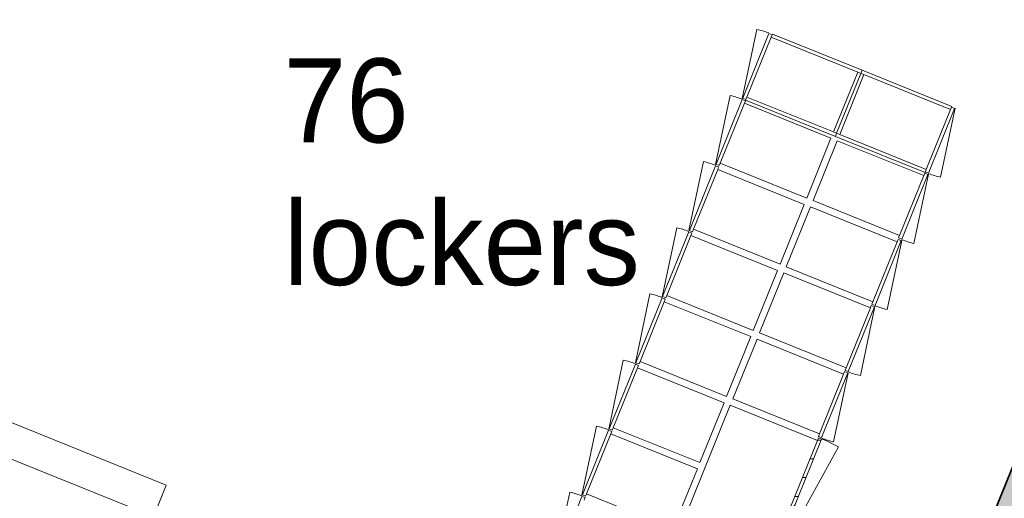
# Model space of a CAD drawing. Header units: millimetres. Extents: x -526411 to -400573, y 47353 to 130199.
# Tile 376 of 543: x -472852 to -467610, y 106568 to 109118. Entities that reach past the tile are written whole.
import ezdxf

# ---------------------------------------------------------------- set-up
doc = ezdxf.new("R2010")
doc.units = ezdxf.units.MM
for name, color, linetype, lineweight in [('01_ALGEMEEN', 7, 'Continuous', 18), ('G-ANNO-TEXT', 231, 'Continuous', 18), ('m-pg-03_AI_dwg', 8, 'Continuous', 18), ('Q-CASE', 31, 'Continuous', 18)]:
    doc.layers.add(name, color=color, linetype=linetype, lineweight=lineweight)
doc.styles.add('Frutiger_4', font='Frutrg__0.ttf', dxfattribs={"height": 447.772277})

# ---------------------------------------------------------------- blocks, each defined once
blk = doc.blocks.new('80_KA_HKT_huiskamertafel 8P - HSK Duin-3206472-3e Verdieping - Percelen telling LI')
at = {"layer": 'Q-CASE'}
for p, q in [((2840, 1750.1), (-30, 1750.1)), ((-30, 1750.1), (-30, 650.1)), ((2660, 1750.1), (2660, 650.1)), ((2840, 650.1), (2840, 1750.1)), ((-30, 650.1), (2840, 650.1))]:
    blk.add_line(p, q, dxfattribs=at)
blk = doc.blocks.new('73_KA_lockerkast standaard - lockerkast-3156763-3e Verdieping - Percelen telling LI')
at = {"layer": 'Q-CASE'}
for p, q in [((-190, 140), (-190, 655)), ((-190, 655), (-186, 655)), ((186, 655), (190, 655)), ((190, 655), (190, 140)), ((-172, 140), (-172, 158)), ((-172, 158), (-172, 140)), ((172, 158), (172, 140)), ((172, 140), (172, 158)), ((-172, 140), (-190, 140)), ((172, 140), (-172, 140)), ((190, 140), (172, 140))]:
    blk.add_line(p, q, dxfattribs=at)
blk = doc.blocks.new('73_KA_ deur _slot beneden - lockerdeur met postvak onder-2055580-3e Verdieping - Percelen telling LI')
at = {"layer": 'Q-CASE'}
for p, q in [((-188, 299), (182.2, 364.8)), ((-186, 297), (186, 297)), ((-186, 297), (-186, 279)), ((-172, 279), (-186, 279)), ((186, 279), (172, 279)), ((186, 297), (186, 279))]:
    blk.add_line(p, q, dxfattribs=at)
blk.add_arc((-188, 299), 376, 360, 10.0769, dxfattribs=at)
blk = doc.blocks.new('73_KA_plank - Type-2159405-3e Verdieping - Percelen telling LI')
at = {"layer": 'Q-CASE'}
for p, q in [((172, 248.5), (-172, 248.5)), ((-172, 248.5), (-172, -248.5)), ((172, -248.5), (172, 248.5)), ((-172, -248.5), (172, -248.5))]:
    blk.add_line(p, q, dxfattribs=at)
blk = doc.blocks.new('73_KA_plank - Type-1212107-3e Verdieping - Percelen telling LI')
at = {"layer": 'Q-CASE'}
for p, q in [((382, 250), (-382, 250)), ((-382, 250), (-382, -250)), ((382, -250), (382, 250)), ((-382, -250), (382, -250))]:
    blk.add_line(p, q, dxfattribs=at)
blk = doc.blocks.new('73_KA_ deur - hoge deur-V5-3e Verdieping - Percelen telling LI')
at = {"layer": 'Q-CASE'}
h = blk.add_hatch(dxfattribs=at)
h.set_pattern_fill('FP_6', color=256, style=0, pattern_type=2)
h.set_pattern_definition([(336.989, (76741.64, -474812.89), (78.18157, 184.085964), []), (291.989, (76741.64, -474812.89), (92.725576, 37.442858), [])])
h.paths.add_polyline_path([(-396, -297), (396, -297), (396, -279), (-396, -279)], flags=0)
for p, q in [((-398, -300), (392.2, -395.9)), ((-382, -279), (-396, -279)), ((-396, -279), (-396, -297)), ((-396, -297), (396, -297)), ((396, -279), (382, -279)), ((396, -297), (396, -279))]:
    blk.add_line(p, q, dxfattribs=at)
blk.add_arc((-398, -300), 796, 353.079, 0, dxfattribs=at)
blk = doc.blocks.new('m-pg-03_AI_dwg_block 376-639344-3e Verdieping - Percelen telling LI')
at = {"layer": '01_ALGEMEEN', "color": 253, "lineweight": 25}
blk.add_line((34.57, 1237.4), (-151.51, 775.76), dxfattribs=at)
blk = doc.blocks.new('m-pg-03_AI_dwg_block 1593-640561-3e Verdieping - Percelen telling LI')
at = {"layer": '01_ALGEMEEN', "color": 53, "lineweight": 35}
blk.add_line((-151.51, 775.76), (34.63, 1237.54), dxfattribs=at)
blk = doc.blocks.new('m-pg-03_AI_dwg_block 1594-640562-3e Verdieping - Percelen telling LI')
at = {"layer": '01_ALGEMEEN'}
h = blk.add_hatch(color=10, dxfattribs=at)
h.paths.add_polyline_path([(-174.21, 698.97), (38.93, 1227.73), (38.93, 1248.21), (-181.31, 701.83), (-174.26, 698.99)], flags=0)
h.paths.add_polyline_path([(38.93, 1227.73), (160.35, 1528.96), (153.25, 1531.82), (38.93, 1248.21)], flags=0)
at = {"layer": '01_ALGEMEEN', "color": 133}
blk.add_line((-151.51, 775.76), (34.63, 1237.54), dxfattribs=at)
blk = doc.blocks.new('m-pg-03_AI_dwg_block 1596-640564-3e Verdieping - Percelen telling LI')
at = {"layer": '01_ALGEMEEN', "color": 133}
blk.add_line((-151.51, 775.76), (34.63, 1237.54), dxfattribs=at)
blk = doc.blocks.new('m-pg-03_AI_dwg_block 2-641149-3e Verdieping - Percelen telling LI')
for name in ['m-pg-03_AI_dwg_block 376-639344-3e Verdieping - Percelen telling LI', 'm-pg-03_AI_dwg_block 1593-640561-3e Verdieping - Percelen telling LI', 'm-pg-03_AI_dwg_block 1594-640562-3e Verdieping - Percelen telling LI', 'm-pg-03_AI_dwg_block 1596-640564-3e Verdieping - Percelen telling LI']:
    blk.add_blockref(name, (0, 0))
blk = doc.blocks.new('m-pg-03_AI_dwg-638970-3e Verdieping - Percelen telling LI')
blk.add_blockref('m-pg-03_AI_dwg_block 2-641149-3e Verdieping - Percelen telling LI', (0, 0))

msp = doc.modelspace()

# ---------------------------------------------------------------- block references
at = {"layer": 'm-pg-03_AI_dwg', "color": 133, "xscale": 22.2068924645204, "yscale": 22.2068924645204, "zscale": 22.2068924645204}
msp.add_blockref('m-pg-03_AI_dwg-638970-3e Verdieping - Percelen telling LI', (-465826.5, 85478), dxfattribs=at)
at = {"layer": 'Q-CASE'}
for name, p, rotation in [('73_KA_ deur _slot beneden - lockerdeur met postvak onder-2055580-3e Verdieping - Percelen telling LI', (-468657.1, 108761), 68.01072718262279), ('73_KA_lockerkast standaard - lockerkast-3156763-3e Verdieping - Percelen telling LI', (-468308.5, 108620.2), 68.01072718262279), ('73_KA_plank - Type-2159405-3e Verdieping - Percelen telling LI', (-468685.4, 108772.4), 68.01072718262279), ('73_KA_lockerkast standaard - lockerkast-3156763-3e Verdieping - Percelen telling LI', (-468568.1, 108725), 248.0107271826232), ('73_KA_plank - Type-2159405-3e Verdieping - Percelen telling LI', (-468191.2, 108572.8), 248.0107271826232), ('73_KA_ deur _slot beneden - lockerdeur met postvak onder-2055580-3e Verdieping - Percelen telling LI', (-468799.4, 108408.6), 68.01072718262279), ('73_KA_plank - Type-2159405-3e Verdieping - Percelen telling LI', (-468827.7, 108420), 68.01072718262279), ('73_KA_ deur _slot beneden - lockerdeur met postvak onder-2055580-3e Verdieping - Percelen telling LI', (-468219.5, 108584.3), 248.0107271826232), ('73_KA_plank - Type-2159405-3e Verdieping - Percelen telling LI', (-468333.5, 108220.5), 248.0107271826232), ('73_KA_ deur _slot beneden - lockerdeur met postvak onder-2055580-3e Verdieping - Percelen telling LI', (-468941.7, 108056.3), 68.01072718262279), ('73_KA_plank - Type-2159405-3e Verdieping - Percelen telling LI', (-468970, 108067.7), 68.01072718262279), ('73_KA_ deur _slot beneden - lockerdeur met postvak onder-2055580-3e Verdieping - Percelen telling LI', (-468361.8, 108231.9), 248.0107271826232), ('73_KA_plank - Type-2159405-3e Verdieping - Percelen telling LI', (-468475.8, 107868.1), 248.0107271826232), ('73_KA_ deur _slot beneden - lockerdeur met postvak onder-2055580-3e Verdieping - Percelen telling LI', (-469084, 107703.9), 68.01072718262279), ('73_KA_plank - Type-2159405-3e Verdieping - Percelen telling LI', (-469112.3, 107715.3), 68.01072718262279), ('73_KA_ deur _slot beneden - lockerdeur met postvak onder-2055580-3e Verdieping - Percelen telling LI', (-468504, 107879.5), 248.0107271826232), ('73_KA_plank - Type-2159405-3e Verdieping - Percelen telling LI', (-468618, 107515.8), 248.0107271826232), ('73_KA_ deur _slot beneden - lockerdeur met postvak onder-2055580-3e Verdieping - Percelen telling LI', (-469226.3, 107351.6), 68.01072718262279), ('73_KA_plank - Type-2159405-3e Verdieping - Percelen telling LI', (-469254.6, 107363), 68.01072718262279), ('73_KA_ deur _slot beneden - lockerdeur met postvak onder-2055580-3e Verdieping - Percelen telling LI', (-468646.3, 107527.2), 248.0107271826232), ('73_KA_plank - Type-2159405-3e Verdieping - Percelen telling LI', (-468760.3, 107163.4), 248.0107271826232), ('73_KA_ deur _slot beneden - lockerdeur met postvak onder-2055580-3e Verdieping - Percelen telling LI', (-469368.6, 106999.2), 68.01072718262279), ('73_KA_plank - Type-2159405-3e Verdieping - Percelen telling LI', (-469396.8, 107010.6), 68.01072718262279), ('73_KA_ deur _slot beneden - lockerdeur met postvak onder-2055580-3e Verdieping - Percelen telling LI', (-468788.6, 107174.8), 248.0107271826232), ('80_KA_HKT_huiskamertafel 8P - HSK Duin-3206472-3e Verdieping - Percelen telling LI', (-472532.4, 103760.9), 68.00452769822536), ('73_KA_plank - Type-1212107-3e Verdieping - Percelen telling LI', (-468979.9, 106615.8), 68.01072718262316), ('73_KA_ deur _slot beneden - lockerdeur met postvak onder-2055580-3e Verdieping - Percelen telling LI', (-469510.8, 106646.8), 68.01072718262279), ('73_KA_plank - Type-2159405-3e Verdieping - Percelen telling LI', (-469539.1, 106658.3), 68.01072718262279), ('73_KA_ deur - hoge deur-V5-3e Verdieping - Percelen telling LI', (-469006.7, 106626.6), 68.01072718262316), ('73_KA_ deur _slot beneden - lockerdeur met postvak onder-2055580-3e Verdieping - Percelen telling LI', (-469653.1, 106294.5), 68.01072718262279)]:
    msp.add_blockref(name, p, dxfattribs=dict(at, rotation=rotation))

# ---------------------------------------------------------------- texts
at = {"layer": 'G-ANNO-TEXT', "color": 7, "insert": (-471446.8, 108911.6), "char_height": 447.77, "width": 2433.6, "attachment_point": 1, "line_spacing_factor": 1.017696, "style": 'Frutiger_4'}
msp.add_mtext('76\\Plockers\\P', dxfattribs=at)

doc.saveas('drawing.dxf')
